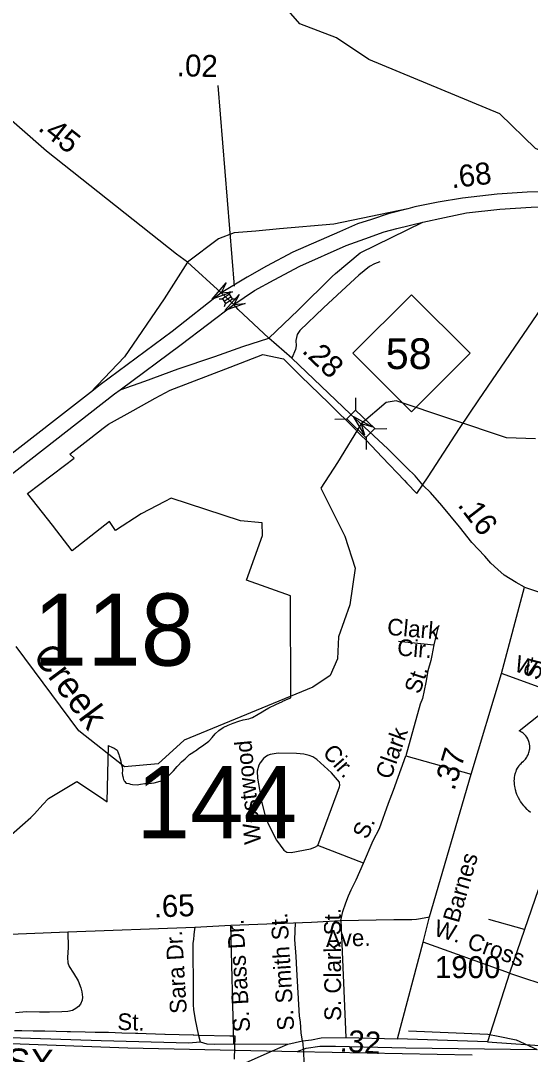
# Model space of a CAD drawing. Extents: x 2220236 to 2384410, y 720751 to 894131.
# Drawn here: x 2302079 to 2304976, y 808954 to 814830 of the extents above; entities that cross this region are included whole.
import ezdxf

# ---------------------------------------------------------------- set-up
doc = ezdxf.new("R2010")
doc.units = 0
doc.layers.add('Default', color=7, linetype='Continuous')

msp = doc.modelspace()

# ---------------------------------------------------------------- linework, layer by layer
at = {"layer": 'Default'}
for p, q in [((2303294.6, 813320.5), (2303202.1, 814461.4)), ((2303235.5, 813235.9), (2303274.8, 813262.5)), ((2303266, 813275.5), (2303272.6, 813293.2)), ((2303207.8, 813249.5), (2303226.6, 813249)), ((2303237.8, 813205.1), (2303244.3, 813222.8)), ((2303283.5, 813249.6), (2303302.3, 813249.2)), ((2303982.5, 812685.3), (2303983.3, 812616.3)), ((2303865, 812565), (2303934, 812565.8)), ((2304091.2, 812510.4), (2304160.1, 812511.2)), ((2304042.9, 812461.1), (2304043.7, 812392.1)), ((2304227.3, 811301.9), (2304428.6, 811280.9)), ((2305357.4, 810920.5), (2304813, 811118.1)), ((2304268.3, 810650.5), (2304639.3, 810546.7)), ((2304027, 810040.3), (2303768, 810141.3)), ((2305020.3, 809889), (2304942.3, 809663.3)), ((2303291.3, 809013.6), (2303274.4, 809688)), ((2303899.8, 809714), (2303927.9, 809049.5)), ((2304942.3, 809663.3), (2304741.1, 809721)), ((2304942.3, 809663.3), (2304857.2, 809414.8)), ((2304857.2, 809414.8), (2304367.6, 809590.8)), ((2304857.2, 809414.8), (2304732.7, 809025.6)), ((2304857.2, 809414.8), (2305420.7, 809229.7)), ((2304732.7, 809025.6), (2304220.6, 809041.1)), ((2303291.3, 809013.6), (2303598.2, 809012)), ((2303650.7, 808970.6), (2304646.4, 808951.4)), ((2304732.7, 809025.6), (2305337, 808982.6))]:
    msp.add_line(p, q, dxfattribs=at)
for points in [[(2306493.4, 814403.3), (2306343.5, 814443.1), (2306218.4, 814398.6), (2306103.4, 814272.5), (2305829.4, 814202.2), (2305772.4, 814062), (2305673.4, 813985.8), (2305482.5, 813964.8), (2305189.5, 814028.3), (2305005.3, 814102.8), (2304803.3, 814301.4), (2304058.4, 814608.9), (2303874.4, 814732.7), (2303665.3, 814812.8), (2303235.3, 815307.1), (2303059.4, 815365.6), (2302642.3, 815401.1), (2302207.3, 815570.3), (2302073.2, 815653.5)], [(2303026.8, 813458), (2302964.3, 813503.2), (2302226.3, 814089.1), (2301901.5, 814371.3), (2301400.9, 814817.8)], [(2306424.5, 813606.4), (2306235.7, 813658), (2305936.3, 813741.2), (2305785, 813777.8), (2305635.3, 813807.7), (2305550.5, 813821.1), (2305382.5, 813842.7), (2305176.2, 813857.7), (2304958.4, 813854.3), (2304787.1, 813844.4), (2304590, 813821.1), (2304451.9, 813797.8), (2304318.9, 813771.1), (2304279.6, 813760.8)], [(2304279.6, 813760.8), (2303859.8, 813672.9), (2303550.6, 813646.2), (2303415.5, 813634.3), (2303292.3, 813624.4), (2303202.9, 813590.6), (2303026.8, 813458)], [(2304279.6, 813760.8), (2304167.5, 813731.2), (2304072.7, 813699.6), (2303994.5, 813674.6), (2303892.3, 813629.7), (2303626.1, 813513.2), (2303476.5, 813435), (2303366.7, 813371.7), (2303219, 813282)], [(2304364.9, 813684.5), (2304488.5, 813711.2), (2304613.2, 813737.8), (2304802, 813757.8), (2304981.6, 813769.5), (2305167.9, 813774.5), (2305360.9, 813766.1), (2305537.2, 813749.5), (2305645.3, 813736.2), (2305778.3, 813709.6), (2305914.7, 813674.6), (2306209.1, 813601.4), (2306278.7, 813584.4)], [(2303291, 813216.4), (2303408.3, 813296.8), (2303519.7, 813356.8), (2303666.1, 813435), (2303928.8, 813551.5), (2304036.1, 813589.7), (2304145.9, 813629.7), (2304217.4, 813649.6), (2304364.9, 813684.5)], [(2303489.2, 813024.7), (2303657.2, 813185.3), (2303849.1, 813376.7), (2303869.1, 813392.9), (2304009.5, 813509.9), (2304364.9, 813684.5)], [(2303026.8, 813458), (2302895.1, 813248.5), (2302668.7, 812918.3), (2302476.3, 812716.3)], [(2303219, 813282), (2303026.8, 813458)], [(2304121, 813459), (2304091.3, 813447.1), (2304061.5, 813432.2), (2304001.3, 813383.1), (2303904.7, 813293.9), (2303800.6, 813197.2), (2303665.4, 813069.3), (2303650.5, 813045.5), (2303643.1, 813011.3), (2303644.6, 812981.5), (2303641.6, 812960.7), (2303620, 812911.6)], [(2303219, 813282), (2302940.9, 813063.9), (2302531.8, 812759.3), (2302476.3, 812716.3)], [(2303291, 813216.4), (2303219, 813282)], [(2302643.9, 812732.1), (2302990.8, 812989), (2303291, 813216.4)], [(2303489.2, 813024.7), (2303316.2, 813188.1), (2303291, 813216.4)], [(2302010.8, 810188.7), (2302090, 810258.1), (2302137.8, 810300), (2302157, 810320.6), (2302205.5, 810373.5), (2302238, 810408.8), (2302257.2, 810420.3), (2302359.8, 810482.1), (2302398, 810505.4), (2302481, 810449.8), (2302552.2, 810402), (2302570.5, 810389.8), (2302577.5, 810708.7), (2302578.2, 810708.7), (2302581.2, 810707.4), (2302597.5, 810700.6), (2302610.2, 810694.2), (2302628, 810683), (2302634.2, 810668.5), (2302637.8, 810658.5), (2302639.8, 810649.9), (2302644.5, 810634), (2302647.8, 810619.8), (2302651, 810603.2), (2302655.2, 810588.2), (2302656.8, 810581.6), (2302657.8, 810578), (2302658, 810572.2), (2302657.8, 810568.7), (2302657.2, 810562.6), (2302657, 810556), (2302656.8, 810548.8), (2302657.5, 810544.6), (2302658, 810538.4), (2302660, 810532.3), (2302661.5, 810524.2), (2302663.5, 810515.6), (2302667.8, 810508.6), (2302671, 810504.7), (2302674.5, 810499.2), (2302680, 810495.5), (2302693.8, 810492.6), (2302704.2, 810488.9), (2302714, 810487.1), (2302741, 810485.3), (2302760.2, 810488.9), (2302785.2, 810492.5), (2302790.5, 810492.9), (2302807.5, 810494), (2302837.2, 810497.1), (2302873, 810505.8), (2302891.2, 810512.9), (2302912, 810528.6), (2302927.2, 810543.9), (2302947, 810564.8), (2302969, 810590.2), (2302975.2, 810595.8), (2302993.8, 810615.7), (2303014.5, 810634.2), (2303038.8, 810658), (2303057.2, 810670.1), (2303065.8, 810675.8), (2303072, 810679.8), (2303090.5, 810691.6), (2303120.2, 810713.1), (2303149, 810734.2), (2303153.2, 810738.6), (2303168.2, 810754.2), (2303184.5, 810775.7), (2303206, 810794), (2303231, 810812.2), (2303259.5, 810824.6), (2303287.2, 810836.2), (2303318.5, 810846.8), (2303343.2, 810855.3), (2303376.2, 810861.1), (2303386.5, 810865.2), (2303396.5, 810869.2), (2303429.5, 810888.1), (2303452, 810900.7), (2303467.2, 810909.6), (2303490, 810922.8), (2303529.2, 810943.3), (2303568, 810959.9), (2303570.2, 810960.9), (2303598.8, 810974.6), (2303615, 810980.5), (2303612.5, 811560.8), (2303363.5, 811650.2), (2303453, 811902.8), (2303452.8, 811975.5), (2303328, 811986.4), (2302934.8, 812115.6), (2302898, 812097.2), (2302764.8, 812027.2), (2302764, 812026.7), (2302618.5, 811931.2), (2302584, 811982.1), (2302371.8, 811816.6), (2302259.2, 811961.1), (2302118.8, 812141.6), (2302327.8, 812301.6), (2302382.5, 812343.6), (2302358.5, 812364.8), (2302444.5, 812432), (2302478, 812458.2), (2302547.5, 812512.8), (2302577.8, 812536.4), (2302718, 812613.9), (2302843.8, 812683.3), (2302928, 812729.7), (2303270, 812860.6), (2303456.2, 812932.6), (2303572.5, 812907), (2303630.2, 812850.7), (2303672.5, 812809.6), (2303830.8, 812656.3), (2303985.5, 812502.1), (2303988.8, 812498.8), (2304013.5, 812474), (2304042.2, 812445.2), (2304134.8, 812347.8), (2304260.5, 812215.2), (2304273.5, 812201.6), (2304330.2, 812141.7), (2304395.5, 812236.1), (2304573.8, 812511.4), (2304684.2, 812674.6), (2305040.2, 813196.2)], [(2302010.8, 810188.7), (2302090, 810258.1), (2302137.8, 810300), (2302157, 810320.6), (2302205.5, 810373.5), (2302238, 810408.8), (2302257.2, 810420.3), (2302359.8, 810482.1), (2302398, 810505.4), (2302481, 810449.8), (2302552.2, 810402), (2302570.5, 810389.8), (2302577.5, 810708.7), (2302578.2, 810708.7), (2302581.2, 810707.4), (2302597.5, 810700.6), (2302610.2, 810694.2), (2302628, 810683), (2302634.2, 810668.5), (2302637.8, 810658.5), (2302639.8, 810649.9), (2302644.5, 810634), (2302647.8, 810619.8), (2302651, 810603.2), (2302655.2, 810588.2), (2302656.8, 810581.6), (2302657.8, 810578), (2302658, 810572.2), (2302657.8, 810568.7), (2302657.2, 810562.6), (2302657, 810556), (2302656.8, 810548.8), (2302657.5, 810544.6), (2302658, 810538.4), (2302660, 810532.3), (2302661.5, 810524.2), (2302663.5, 810515.6), (2302667.8, 810508.6), (2302671, 810504.7), (2302674.5, 810499.2), (2302680, 810495.5), (2302693.8, 810492.6), (2302704.2, 810488.9), (2302714, 810487.1), (2302741, 810485.3), (2302760.2, 810488.9), (2302785.2, 810492.5), (2302790.5, 810492.9), (2302807.5, 810494), (2302837.2, 810497.1), (2302873, 810505.8), (2302891.2, 810512.9), (2302912, 810528.6), (2302927.2, 810543.9), (2302947, 810564.8), (2302969, 810590.2), (2302975.2, 810595.8), (2302993.8, 810615.7), (2303014.5, 810634.2), (2303038.8, 810658), (2303057.2, 810670.1), (2303065.8, 810675.8), (2303072, 810679.8), (2303090.5, 810691.6), (2303120.2, 810713.1), (2303149, 810734.2), (2303153.2, 810738.6), (2303168.2, 810754.2), (2303184.5, 810775.7), (2303206, 810794), (2303231, 810812.2), (2303259.5, 810824.6), (2303287.2, 810836.2), (2303318.5, 810846.8), (2303343.2, 810855.3), (2303376.2, 810861.1), (2303386.5, 810865.2), (2303396.5, 810869.2), (2303429.5, 810888.1), (2303452, 810900.7), (2303467.2, 810909.6), (2303490, 810922.8), (2303529.2, 810943.3), (2303568, 810959.9), (2303570.2, 810960.9), (2303598.8, 810974.6), (2303615, 810980.5), (2303612.5, 811560.8), (2303363.5, 811650.2), (2303453, 811902.8), (2303452.8, 811975.5), (2303328, 811986.4), (2302934.8, 812115.6), (2302898, 812097.2), (2302764.8, 812027.2), (2302764, 812026.7), (2302618.5, 811931.2), (2302584, 811982.1), (2302371.8, 811816.6), (2302259.2, 811961.1), (2302118.8, 812141.6), (2302327.8, 812301.6), (2302382.5, 812343.6), (2302358.5, 812364.8), (2302444.5, 812432), (2302478, 812458.2), (2302547.5, 812512.8), (2302577.8, 812536.4), (2302718, 812613.9), (2302843.8, 812683.3), (2302928, 812729.7), (2303270, 812860.6), (2303456.2, 812932.6), (2303572.5, 812907), (2303630.2, 812850.7), (2303672.5, 812809.6), (2303830.8, 812656.3), (2303985.5, 812502.1), (2303988.8, 812498.8), (2304013.5, 812474), (2304042.2, 812445.2), (2304134.8, 812347.8), (2304260.5, 812215.2), (2304273.5, 812201.6), (2304330.2, 812141.7), (2304395.5, 812236.1), (2304573.8, 812511.4), (2304684.2, 812674.6), (2305040.2, 813196.2)], [(2302643.9, 812732.1), (2302784.9, 812780), (2302975.3, 812851.7), (2303182.5, 812921.7), (2303341.7, 812977.5), (2303489.2, 813024.7)], [(2303954.8, 812594), (2303620, 812911.6), (2303489.2, 813024.7)], [(2300274.8, 810906.3), (2300512.6, 811085.2), (2300870.2, 811361.4), (2301334.3, 811722.6), (2301569.6, 811900.6), (2301999.5, 812230.1), (2302613.3, 812709.4), (2302643.9, 812732.1)], [(2302476.3, 812716.3), (2301971.3, 812324.1), (2301510.5, 811970.5), (2300990.8, 811574.4), (2300482.7, 811182.5), (2300249.8, 811004.5)], [(2305006.3, 812452.1), (2304840.5, 812458.4), (2304213.4, 812669.1), (2304157.3, 812659.1), (2304014, 812537.6), (2303879.2, 812317.7), (2303785.4, 812172.5), (2303921.4, 811899.1), (2303981.3, 811717.7), (2303950.3, 811509.7), (2303886.3, 811326.6), (2303879.4, 811201.6), (2303838.4, 811108), (2303739.3, 811041.6), (2303009.3, 810739.4), (2302861.3, 810605.3), (2302669.3, 810587.6), (2302409.3, 810793.6), (2302054.4, 811271.4)], [(2304943.8, 811610.1), (2304896.2, 811635.3), (2304827.8, 811677), (2304792.2, 811709.7), (2304752.4, 811745.3), (2304718, 811784.9), (2304643.1, 811864), (2304574.3, 811953.3), (2304472.9, 812074.2), (2304408.1, 812147.3), (2304369.7, 812185), (2304321.2, 812242.4), (2304275, 812288.6), (2304165.6, 812396.7), (2304007.3, 812544.2), (2303954.8, 812594)], [(2304403.5, 809735.1), (2304639.3, 810546.7), (2304813, 811118.1), (2304943.8, 811610.1)], [(2304943.8, 811610.1), (2305146.5, 811541.5), (2305383.1, 811458.1), (2305519.6, 811407.7)], [(2304456.3, 811392.3), (2304450.5, 811378.2), (2304428.6, 811280.9)], [(2304428.6, 811280.9), (2304416.8, 811220.4), (2304411.1, 811192.3), (2304394, 811134.1), (2304383.1, 811068.4), (2304362.8, 810977.3), (2304349.1, 810945.3), (2304268.3, 810650.5)], [(2304978, 810329.2), (2304966.6, 810338.3), (2304958.3, 810345.9), (2304946.1, 810358.3), (2304938.9, 810366.5), (2304927.6, 810381.1), (2304920.4, 810391.6), (2304915.7, 810399.4), (2304908.9, 810411.8), (2304905.2, 810419.7), (2304900.3, 810431), (2304896.5, 810441.5), (2304893.3, 810451.3), (2304891.6, 810457.6), (2304889.1, 810468.7), (2304887.6, 810476.5), (2304886.2, 810487.2), (2304885.4, 810498.5), (2304885.3, 810508.9), (2304885.5, 810517.6), (2304886.5, 810527.7), (2304888.2, 810538.4), (2304890.3, 810547.6), (2304892.1, 810554.2), (2304894.9, 810562.3), (2304898.5, 810571.2), (2304902.7, 810579.7), (2304906.8, 810586.7), (2304911.9, 810594.3), (2304916.9, 810600.8), (2304923.5, 810607.9), (2304930.3, 810614.5), (2304936.6, 810619.6), (2304944, 810626.9), (2304947.9, 810631.3), (2304952.6, 810637.4), (2304956.3, 810643.1), (2304959.2, 810648.2), (2304963.1, 810655.7), (2304965.5, 810661.4), (2304968.5, 810670), (2304969.9, 810676.1), (2304971.5, 810683.9), (2304972.5, 810691.3), (2304972.8, 810700.5), (2304972.6, 810708.1), (2304971.6, 810717), (2304969.9, 810725.5), (2304967.9, 810732.9), (2304964.7, 810741.5), (2304961.8, 810747.7), (2304956.9, 810756.1), (2304951.4, 810763.9), (2304945.8, 810770.3), (2304940.1, 810776), (2304934.6, 810780.3), (2304929.4, 810784), (2304922.9, 810788), (2304916.6, 810791.1), (2304912.6, 810792.7), (2305041.2, 810895.1)], [(2303768, 810141.3), (2303892.4, 810474.5), (2303894.3, 810482.6), (2303892.1, 810500.5), (2303845.5, 810554.1), (2303762.9, 810629.1), (2303740.6, 810644.8), (2303718.5, 810652.7), (2303688.6, 810660.3), (2303646.4, 810663.8), (2303542.5, 810666.7), (2303496.6, 810658.2), (2303482.6, 810652.1), (2303468.8, 810643.9), (2303458.9, 810635.9), (2303441.1, 810611.6), (2303433.2, 810597.6), (2303423.6, 810563.4), (2303426.1, 810523.5), (2303449.6, 810383.8), (2303472.6, 810294.1), (2303493.1, 810248.4), (2303533.9, 810170.8), (2303574.4, 810115.2), (2303592.5, 810103.6), (2303616.5, 810101.8), (2303726.3, 810122.8), (2303752.2, 810131.1), (2303768, 810141.3)], [(2304027, 810040.3), (2304083.5, 810168.8), (2304118.8, 810237.1), (2304169.3, 810381.6), (2304198.5, 810455.8), (2304268.3, 810650.5)], [(2303899.8, 809714), (2303911, 809764.7), (2303927.9, 809815.4), (2303943.4, 809854.8), (2303957.5, 809888.6), (2303986, 809945.8), (2304027, 810040.3)], [(2299762.4, 809551.8), (2300169.9, 809560.8), (2300702.5, 809585.2), (2301145, 809599.1), (2301443.3, 809608.4), (2301735.2, 809624.6), (2302347.9, 809650.6), (2303068.3, 809677.4), (2303274.4, 809688), (2303733.1, 809704.8), (2303899.8, 809714), (2304200.9, 809721), (2304302.2, 809721), (2304328.9, 809722.4), (2304352.8, 809725.3), (2304403.5, 809735.1)], [(2303511, 808973.4), (2303598.2, 809012), (2303682.1, 809030.9), (2303732.4, 809036.8), (2303787.2, 809046.7), (2303927.9, 809049.5), (2304220.6, 809041.1), (2304367.6, 809590.8), (2304403.5, 809735.1)], [(2303068.3, 809677.4), (2303065.5, 809650.6), (2303064.1, 809633.8), (2303061.3, 809607), (2303058.4, 809585.9), (2303057, 809543.7), (2303059, 809342.1), (2303060.2, 809234.1), (2303062.4, 809208.2), (2303071, 809150.4), (2303087.9, 809068.4), (2303099.9, 809024.9)], [(2303682.1, 809030.9), (2303673.5, 809074.7), (2303668.9, 809138.8), (2303664.6, 809170.6), (2303648.1, 809435.5), (2303644.9, 809510.7), (2303638.5, 809606.8), (2303640.6, 809701.4)], [(2302347.9, 809650.6), (2302349.3, 809560.5), (2302345.1, 809504.2), (2302346.5, 809473.3), (2302355, 809452.1), (2302378.9, 809414.1), (2302405.6, 809371.9), (2302421.1, 809332.5), (2302426.7, 809308.5), (2302430.9, 809279), (2302428.1, 809262.1), (2302419.7, 809238.2), (2302408.4, 809225.5), (2302393, 809214.2), (2302374.7, 809203), (2302347.9, 809197.3), (2302312.8, 809195.9), (2302243.8, 809193.1), (2302186.1, 809193.1), (2302111.6, 809194.5), (2302049, 809189.6)], [(2303295.5, 808926.8), (2303297.8, 809056), (2303283.2, 809056.4), (2303267.2, 809057), (2303092.2, 809060.8), (2303063.2, 809062.6), (2303060.2, 809062.6), (2303059, 809062.7), (2302900.2, 809067.2), (2302899, 809067.2), (2302791.8, 809070.4), (2302746, 809071.7), (2302732.8, 809072.1), (2302654, 809074.4), (2302579, 809077.3), (2302553.2, 809077.3), (2302502.8, 809078.3), (2302445.5, 809079.6), (2302362.8, 809081.6), (2302343, 809082), (2302281.8, 809083.3), (2302216, 809084.6), (2302150.2, 809086), (2302085.2, 809087.3), (2302044.2, 809088.1)], [(2303295.5, 808926.8), (2303297.8, 809056), (2303283.2, 809056.4), (2303267.2, 809057), (2303092.2, 809060.8), (2303063.2, 809062.6), (2303060.2, 809062.6), (2303059, 809062.7), (2302900.2, 809067.2), (2302899, 809067.2), (2302791.8, 809070.4), (2302746, 809071.7), (2302732.8, 809072.1), (2302654, 809074.4), (2302579, 809077.3), (2302553.2, 809077.3), (2302502.8, 809078.3), (2302445.5, 809079.6), (2302362.8, 809081.6), (2302343, 809082), (2302281.8, 809083.3), (2302216, 809084.6), (2302150.2, 809086), (2302085.2, 809087.3), (2302044.2, 809088.1)], [(2297485.2, 808295.4), (2298113, 808425.3), (2299547.1, 808722.5), (2300514.6, 808918.9), (2300696.2, 808954.7), (2300734.1, 808967.3), (2300795.9, 808977.8), (2300861.9, 808984.5), (2300935.6, 808997.3), (2301005.4, 809006.2), (2301137.4, 809017.6), (2301359.2, 809029.8), (2301569, 809020.2), (2302025, 809015), (2302689, 808990.3), (2303650.7, 808970.6)], [(2301903.3, 809053.7), (2302535.8, 809031.9), (2303035.9, 809019.9), (2303099.9, 809024.9)], [(2303682.1, 809030.9), (2303686.8, 808965), (2303689.9, 808853.1)], [(2304283.1, 809087.4), (2304735.1, 809068.3), (2304793.2, 809056.9), (2304895.4, 809036), (2305015.9, 808981.3)], [(2301317.7, 808791.6), (2302893.4, 808762.6), (2303009.2, 808757.7), (2303053.1, 808764.3), (2303089.1, 808766.6), (2303158.7, 808795.4), (2303214.8, 808826.9), (2303315.7, 808885.1), (2303343.5, 808899.4), (2303511, 808973.4)], [(2303099.9, 809024.9), (2303136.5, 809013.6), (2303178.7, 809012.2), (2303291.3, 809013.6)], [(2303650.7, 808970.6), (2303702.4, 808989.1), (2303780.4, 809000.1), (2303868.3, 809000.9), (2304268.3, 808991.2), (2305013.9, 808981.3), (2305015.9, 808981.3)]]:
    msp.add_lwpolyline(points, dxfattribs=at)
for points in [[(2303283.7, 813288), (2303168.6, 813247.6), (2303248.1, 813340.1), (2303219, 813282)], [(2303244.3, 813222.8), (2303283.7, 813249.4), (2303266, 813275.6), (2303226.6, 813249)], [(2303355.8, 813221.6), (2303240.2, 813182.7), (2303320.9, 813274.2), (2303291, 813216.4)], [(2303967.5, 812939.1), (2304300.5, 813272.1), (2304633.5, 812939.1), (2304300.5, 812606.1)], [(2303983.3, 812616.3), (2304091.4, 812510.7), (2304042.1, 812460.2), (2303934, 812565.8)], [(2304032.8, 812475.4), (2303970.3, 812580), (2304076.8, 812520.7), (2304014, 812537.6)]]:
    msp.add_lwpolyline(points, close=True, dxfattribs=at)

# ---------------------------------------------------------------- texts
for s, height, rotation, p in [('.02', 125, 358.50839, (2302965.6, 814515)), ('.45', 125, 321.55398, (2302172.4, 814211.7)), ('.68', 125, 6.74246, (2304530.3, 813876.9)), ('.28', 125, 316.50553, (2303672.4, 812948.1)), ('.16', 125, 307.61129, (2304559, 812075.6)), ('Clark', 95, 354.94439, (2304159.4, 811338.8)), ('Creek', 150, 306.61273, (2302143.6, 811218.2)), ('Cir.', 95, 355.51154, (2304216.8, 811221.3)), ('W.', 95, 339.86014, (2304877.9, 811135.8)), ('St.', 95, 75.81331, (2305026.7, 811079.2)), ('St.', 95, 71.8034, (2304348.1, 810997.5)), ('Clark', 95, 70.27709, (2304181.9, 810511.4)), ('Westwood', 95, 95.4313, (2303446.2, 810152.4)), ('Cir.', 95, 311.00492, (2303790.6, 810665.8)), ('.37', 125, 73.0915, (2304544, 810448.2)), ('S.', 95, 66.2658, (2304048.7, 810171.2)), ('Barnes', 95, 73.93248, (2304568.6, 809696.3)), ('.65', 125, 2.12663, (2302837.4, 809731.4)), ('S. Smith St.', 95, 93.42474, (2303634.5, 809091.3)), ('S. Clark St.', 95, 90.18655, (2303900.8, 809143.6)), ('S. Bass Dr.', 95, 93.42474, (2303383.7, 809083)), ('W.', 95, 342.98116, (2304421.8, 809630.9)), ('Sara Dr.', 95, 93.42474, (2303024.2, 809187.5)), ('Ave.', 95, 1.68646, (2303814.9, 809563.4)), ('Cross', 95, 340.57, (2304610.7, 809558.7)), ('St.', 95, 358.47829, (2302627.7, 809092.6)), ('.32', 125, 356.34258, (2303890.9, 808970.2)), ('CSX', 150, 357.86952, (2301851.9, 808844.5))]:
    msp.add_text(s, height=height, rotation=rotation, dxfattribs=at).set_placement(p)
for s, height, p in [('58', 175, (2304154.6, 812849.4)), ('118', 410.1, (2302152.3, 811163.3)), ('144', 410.1, (2302736.6, 810182.2)), ('1900', 125, (2304434.1, 809386.9))]:
    msp.add_text(s, height=height, dxfattribs=at).set_placement(p)

doc.saveas('drawing.dxf')
